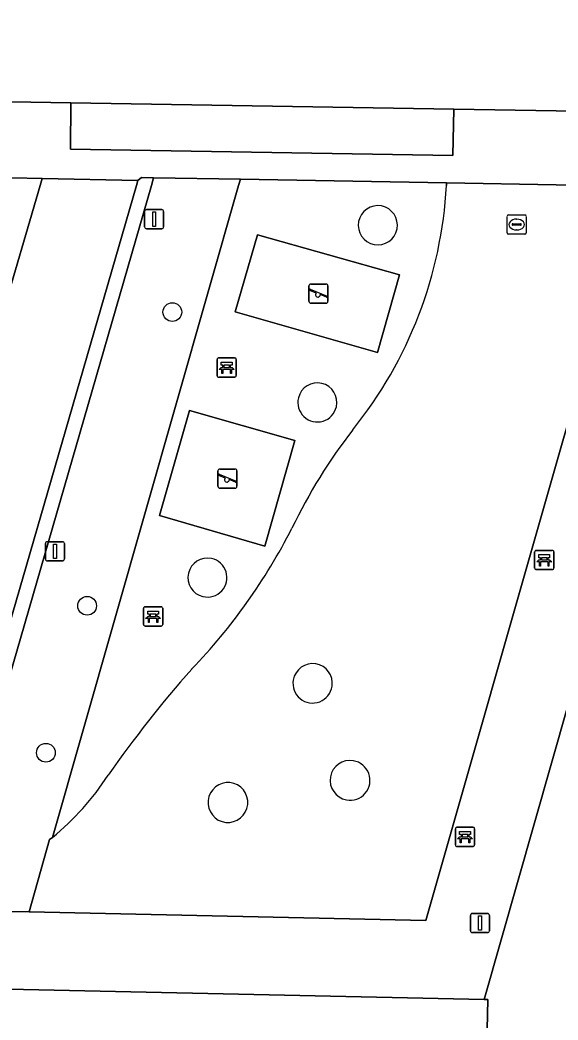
# Model space of a CAD drawing. Extents: x 159817 to 160765, y 380688 to 381638.
# Drawn here: x 160472 to 160500.1, y 381206.5 to 381258.6 of the extents above; entities that cross this region are included whole.
import ezdxf

# ---------------------------------------------------------------- set-up
doc = ezdxf.new("R2010")
doc.units = 0
for name, color, linetype in [('IMGEO_Bank', 7, 'Continuous'), ('IMGEO_Boom', 7, 'Continuous'), ('IMGEO_Erf', 7, 'Continuous'), ('IMGEO_Groenvoorziening', 7, 'Continuous'), ('IMGEO_Kolk', 7, 'Continuous'), ('IMGEO_Lichtmast', 7, 'Continuous'), ('IMGEO_Pand', 7, 'Continuous'), ('IMGEO_Parkeervlak_open', 7, 'Continuous'), ('IMGEO_Rijbaan_lokaal_open', 7, 'Continuous'), ('IMGEO_Speelvoorziening', 7, 'Continuous'), ('IMGEO_Terreindeel_open', 7, 'Continuous'), ('IMGEO_Voetpad_open', 7, 'Continuous')]:
    doc.layers.add(name, color=color, linetype=linetype)

msp = doc.modelspace()

# ---------------------------------------------------------------- linework, layer by layer
at = {"layer": 'IMGEO_Bank'}
for p, q in [((160482.322, 381240.079), (160482.322, 381240.92)), ((160482.322, 381240.92), (160482.322, 381240.079)), ((160482.397, 381241.004), (160483.238, 381241.004)), ((160483.238, 381241.004), (160482.397, 381241.004)), ((160483.322, 381240.929), (160483.322, 381240.088)), ((160483.322, 381240.088), (160483.322, 381240.929)), ((160483.019, 381240.402), (160482.626, 381240.402)), ((160482.631, 381240.51), (160482.631, 381240.616)), ((160482.675, 381240.616), (160482.675, 381240.51)), ((160482.963, 381240.622), (160482.681, 381240.622)), ((160482.681, 381240.504), (160482.963, 381240.504)), ((160482.969, 381240.51), (160482.969, 381240.616)), ((160483.013, 381240.616), (160483.013, 381240.51)), ((160483.247, 381240.004), (160482.406, 381240.004)), ((160482.406, 381240.004), (160483.247, 381240.004)), ((160498.879, 381230.049), (160498.879, 381230.89)), ((160498.879, 381230.89), (160498.879, 381230.049)), ((160498.954, 381230.974), (160499.795, 381230.974)), ((160499.795, 381230.974), (160498.954, 381230.974)), ((160499.879, 381230.899), (160499.879, 381230.058)), ((160499.879, 381230.058), (160499.879, 381230.899)), ((160499.576, 381230.372), (160499.183, 381230.372)), ((160499.188, 381230.48), (160499.188, 381230.586)), ((160499.232, 381230.586), (160499.232, 381230.48)), ((160499.52, 381230.592), (160499.238, 381230.592)), ((160499.238, 381230.474), (160499.52, 381230.474)), ((160499.526, 381230.48), (160499.526, 381230.586)), ((160499.57, 381230.586), (160499.57, 381230.48)), ((160499.804, 381229.974), (160498.963, 381229.974)), ((160498.963, 381229.974), (160499.804, 381229.974)), ((160478.488, 381227.105), (160478.488, 381227.946)), ((160478.488, 381227.946), (160478.488, 381227.105)), ((160478.563, 381228.03), (160479.404, 381228.03)), ((160479.404, 381228.03), (160478.563, 381228.03)), ((160479.488, 381227.955), (160479.488, 381227.114)), ((160479.488, 381227.114), (160479.488, 381227.955)), ((160479.185, 381227.428), (160478.792, 381227.428)), ((160478.797, 381227.536), (160478.797, 381227.642)), ((160478.841, 381227.642), (160478.841, 381227.536)), ((160479.129, 381227.648), (160478.847, 381227.648)), ((160478.847, 381227.53), (160479.129, 381227.53)), ((160479.135, 381227.536), (160479.135, 381227.642)), ((160479.179, 381227.642), (160479.179, 381227.536)), ((160479.413, 381227.03), (160478.572, 381227.03)), ((160478.572, 381227.03), (160479.413, 381227.03)), ((160494.748, 381215.615), (160494.748, 381216.456)), ((160494.748, 381216.456), (160494.748, 381215.615)), ((160494.823, 381216.54), (160495.664, 381216.54)), ((160495.664, 381216.54), (160494.823, 381216.54)), ((160495.748, 381216.465), (160495.748, 381215.624)), ((160495.748, 381215.624), (160495.748, 381216.465)), ((160495.445, 381215.938), (160495.052, 381215.938)), ((160495.057, 381216.046), (160495.057, 381216.152)), ((160495.101, 381216.152), (160495.101, 381216.046)), ((160495.389, 381216.158), (160495.107, 381216.158)), ((160495.107, 381216.04), (160495.389, 381216.04)), ((160495.395, 381216.046), (160495.395, 381216.152)), ((160495.439, 381216.152), (160495.439, 381216.046)), ((160495.673, 381215.54), (160494.832, 381215.54)), ((160494.832, 381215.54), (160495.673, 381215.54))]:
    msp.add_line(p, q, dxfattribs=at)
for points in [[(160482.625, 381240.622), (160482.539, 381240.622), (160482.539, 381240.783), (160483.102, 381240.783), (160483.102, 381240.622), (160483.019, 381240.622)], [(160482.569, 381240.402), (160482.427, 381240.402), (160482.539, 381240.504), (160482.625, 381240.504)], [(160482.619, 381240.395), (160482.619, 381240.188), (160482.576, 381240.188), (160482.576, 381240.395)], [(160483.019, 381240.504), (160483.102, 381240.504), (160483.214, 381240.402), (160483.075, 381240.402)], [(160483.069, 381240.395), (160483.069, 381240.188), (160483.025, 381240.188), (160483.025, 381240.395)], [(160499.126, 381230.372), (160498.984, 381230.372), (160499.096, 381230.474), (160499.182, 381230.474)], [(160499.182, 381230.592), (160499.096, 381230.592), (160499.096, 381230.753), (160499.659, 381230.753), (160499.659, 381230.592), (160499.576, 381230.592)], [(160499.176, 381230.365), (160499.176, 381230.158), (160499.133, 381230.158), (160499.133, 381230.365)], [(160499.576, 381230.474), (160499.659, 381230.474), (160499.771, 381230.372), (160499.632, 381230.372)], [(160499.626, 381230.365), (160499.626, 381230.158), (160499.582, 381230.158), (160499.582, 381230.365)], [(160478.791, 381227.648), (160478.705, 381227.648), (160478.705, 381227.809), (160479.268, 381227.809), (160479.268, 381227.648), (160479.185, 381227.648)], [(160478.735, 381227.428), (160478.593, 381227.428), (160478.705, 381227.53), (160478.791, 381227.53)], [(160478.785, 381227.421), (160478.785, 381227.214), (160478.742, 381227.214), (160478.742, 381227.421)], [(160479.185, 381227.53), (160479.268, 381227.53), (160479.38, 381227.428), (160479.241, 381227.428)], [(160479.235, 381227.421), (160479.235, 381227.214), (160479.191, 381227.214), (160479.191, 381227.421)], [(160495.051, 381216.158), (160494.965, 381216.158), (160494.965, 381216.319), (160495.528, 381216.319), (160495.528, 381216.158), (160495.445, 381216.158)], [(160494.995, 381215.938), (160494.853, 381215.938), (160494.965, 381216.04), (160495.051, 381216.04)], [(160495.045, 381215.931), (160495.045, 381215.724), (160495.002, 381215.724), (160495.002, 381215.931)], [(160495.445, 381216.04), (160495.528, 381216.04), (160495.64, 381215.938), (160495.501, 381215.938)], [(160495.495, 381215.931), (160495.495, 381215.724), (160495.451, 381215.724), (160495.451, 381215.931)]]:
    msp.add_lwpolyline(points, dxfattribs=at)
for centre, radius, start, end in [((160482.4, 381240.926), 0.0779, 92.4484, 184.2845), ((160482.4, 381240.926), 0.0779, 92.4484, 184.2845), ((160483.244, 381240.926), 0.0779, 2.4484, 94.2845), ((160483.244, 381240.926), 0.0779, 2.4484, 94.2845), ((160482.569, 381240.395), 0.00671, 2.8957, 87.1043), ((160482.626, 381240.395), 0.00671, 92.8957, 177.1043), ((160482.624, 381240.615), 0.00671, 2.8957, 87.1043), ((160482.624, 381240.511), 0.00671, 272.8957, 357.1043), ((160482.681, 381240.615), 0.00671, 92.8957, 177.1043), ((160482.681, 381240.511), 0.00671, 182.8957, 267.1043), ((160482.963, 381240.615), 0.00671, 2.8957, 87.1043), ((160482.963, 381240.511), 0.00671, 272.8957, 357.1043), ((160483.02, 381240.615), 0.00671, 92.8957, 177.1043), ((160483.02, 381240.511), 0.00671, 182.8957, 267.1043), ((160483.018, 381240.395), 0.00671, 2.8957, 87.1043), ((160483.075, 381240.395), 0.00671, 92.8957, 177.1043), ((160482.4, 381240.082), 0.0779, 182.4484, 274.2845), ((160482.4, 381240.082), 0.0779, 182.4484, 274.2845), ((160483.244, 381240.082), 0.0779, 272.4484, 4.2845), ((160483.244, 381240.082), 0.0779, 272.4484, 4.2845), ((160498.957, 381230.896), 0.0779, 92.4484, 184.2845), ((160498.957, 381230.896), 0.0779, 92.4484, 184.2845), ((160499.801, 381230.896), 0.0779, 2.4484, 94.2845), ((160499.801, 381230.896), 0.0779, 2.4484, 94.2845), ((160499.126, 381230.365), 0.00671, 2.8957, 87.1043), ((160499.183, 381230.365), 0.00671, 92.8957, 177.1043), ((160499.181, 381230.585), 0.00671, 2.8957, 87.1043), ((160499.181, 381230.481), 0.00671, 272.8957, 357.1043), ((160499.238, 381230.585), 0.00671, 92.8957, 177.1043), ((160499.238, 381230.481), 0.00671, 182.8957, 267.1043), ((160499.52, 381230.585), 0.00671, 2.8957, 87.1043), ((160499.52, 381230.481), 0.00671, 272.8957, 357.1043), ((160499.577, 381230.585), 0.00671, 92.8957, 177.1043), ((160499.577, 381230.481), 0.00671, 182.8957, 267.1043), ((160499.575, 381230.365), 0.00671, 2.8957, 87.1043), ((160499.632, 381230.365), 0.00671, 92.8957, 177.1043), ((160498.957, 381230.052), 0.0779, 182.4484, 274.2845), ((160498.957, 381230.052), 0.0779, 182.4484, 274.2845), ((160499.801, 381230.052), 0.0779, 272.4484, 4.2845), ((160499.801, 381230.052), 0.0779, 272.4484, 4.2845), ((160478.566, 381227.952), 0.0779, 92.4484, 184.2845), ((160478.566, 381227.952), 0.0779, 92.4484, 184.2845), ((160479.41, 381227.952), 0.0779, 2.4484, 94.2845), ((160479.41, 381227.952), 0.0779, 2.4484, 94.2845), ((160478.735, 381227.421), 0.00671, 2.8957, 87.1043), ((160478.792, 381227.421), 0.00671, 92.8957, 177.1043), ((160478.79, 381227.641), 0.00671, 2.8957, 87.1043), ((160478.79, 381227.537), 0.00671, 272.8957, 357.1043), ((160478.847, 381227.641), 0.00671, 92.8957, 177.1043), ((160478.847, 381227.537), 0.00671, 182.8957, 267.1043), ((160479.129, 381227.641), 0.00671, 2.8957, 87.1043), ((160479.129, 381227.537), 0.00671, 272.8957, 357.1043), ((160479.186, 381227.641), 0.00671, 92.8957, 177.1043), ((160479.186, 381227.537), 0.00671, 182.8957, 267.1043), ((160479.184, 381227.421), 0.00671, 2.8957, 87.1043), ((160479.241, 381227.421), 0.00671, 92.8957, 177.1043), ((160478.566, 381227.108), 0.0779, 182.4484, 274.2845), ((160478.566, 381227.108), 0.0779, 182.4484, 274.2845), ((160479.41, 381227.108), 0.0779, 272.4484, 4.2845), ((160479.41, 381227.108), 0.0779, 272.4484, 4.2845), ((160494.826, 381216.462), 0.0779, 92.4484, 184.2845), ((160494.826, 381216.462), 0.0779, 92.4484, 184.2845), ((160495.67, 381216.462), 0.0779, 2.4484, 94.2845), ((160495.67, 381216.462), 0.0779, 2.4484, 94.2845), ((160494.995, 381215.931), 0.00671, 2.8957, 87.1043), ((160495.052, 381215.931), 0.00671, 92.8957, 177.1043), ((160495.05, 381216.151), 0.00671, 2.8957, 87.1043), ((160495.05, 381216.047), 0.00671, 272.8957, 357.1043), ((160495.107, 381216.151), 0.00671, 92.8957, 177.1043), ((160495.107, 381216.047), 0.00671, 182.8957, 267.1043), ((160495.389, 381216.151), 0.00671, 2.8957, 87.1043), ((160495.389, 381216.047), 0.00671, 272.8957, 357.1043), ((160495.446, 381216.151), 0.00671, 92.8957, 177.1043), ((160495.446, 381216.047), 0.00671, 182.8957, 267.1043), ((160495.444, 381215.931), 0.00671, 2.8957, 87.1043), ((160495.501, 381215.931), 0.00671, 92.8957, 177.1043), ((160494.826, 381215.618), 0.0779, 182.4484, 274.2845), ((160494.826, 381215.618), 0.0779, 182.4484, 274.2845), ((160495.67, 381215.618), 0.0779, 272.4484, 4.2845), ((160495.67, 381215.618), 0.0779, 272.4484, 4.2845)]:
    msp.add_arc(centre, radius, start, end, dxfattribs=at)
at = {"layer": 'IMGEO_Boom'}
for centre in [(160479.99, 381243.396), (160475.548, 381228.084), (160473.399, 381220.424)]:
    msp.add_circle(centre, 0.489, dxfattribs=at)
at = {"layer": 'IMGEO_Erf'}
msp.add_lwpolyline([(160474.702, 381254.304), (160474.677, 381251.879), (160494.608, 381251.551), (160494.666, 381253.969)], close=True, dxfattribs=at)
at = {"layer": 'IMGEO_Groenvoorziening'}
msp.add_lwpolyline([(160478.902, 381250), (160467.959, 381212.203), (160472.531, 381212.135), (160473.591, 381215.91), (160473.739, 381216.013), (160483.448, 381250), (160483.542, 381250.329), (160479.016, 381250.395)], close=True, dxfattribs=at)
for points in [[(160500, 381235.464), (160504.145, 381249.957), (160501.828, 381250), (160500, 381250.034), (160494.286, 381250.14), (160494.279, 381250)], [(160473.739, 381216.013), (160473.591, 381215.91), (160472.531, 381212.135), (160493.199, 381211.684), (160500, 381235.464)]]:
    msp.add_lwpolyline(points, dxfattribs=at)
for centre, radius, start, end in [((160472.144, 381251.177), 22.166, 321.1008, 356.9556), ((160490.708, 381247.921), 1.024, 79.3704, 259.0192), ((160490.698, 381247.923), 1.024, 259.5913, 78.7982), ((160487.552, 381238.691), 1.016, 346.8532, 166.6335), ((160487.549, 381238.681), 1.016, 166.0501, 347.4365), ((160512.411, 381219.494), 29.074, 142.3378, 154.2494), ((160458.876, 381246.055), 30.691, 316.1203, 333.0083), ((160481.82, 381229.554), 1.015, 77.6626, 256.839), ((160481.822, 381229.554), 1.015, 256.7327, 77.7688), ((160526.692, 381184.319), 61.033, 138.475, 145.08525), ((160487.305, 381224.045), 1.024, 351.2381, 170.4443), ((160487.305, 381224.045), 1.024, 351.2381, 170.4443), ((160487.304, 381224.037), 1.024, 170.0011, 351.6814), ((160487.304, 381224.037), 1.024, 170.0011, 351.6814), ((160489.251, 381218.987), 1.035, 80.2428, 259.6772), ((160489.251, 381218.987), 1.035, 80.2428, 259.6772), ((160489.26, 381218.985), 1.035, 259.1199, 80.8001), ((160489.26, 381218.985), 1.035, 259.1199, 80.8001), ((160464.802, 381226.95), 14.124, 309.2514, 326.9719), ((160482.897, 381217.828), 1.043, 73.1997, 252.292), ((160482.897, 381217.828), 1.043, 73.1997, 252.292), ((160482.879, 381217.834), 1.044, 253.375, 72.1168), ((160482.879, 381217.834), 1.044, 253.375, 72.1168)]:
    msp.add_arc(centre, radius, start, end, dxfattribs=at)
at = {"layer": 'IMGEO_Kolk'}
for p, q in [((160497.441, 381247.534), (160497.441, 381248.386)), ((160497.516, 381248.46), (160498.368, 381248.46)), ((160497.929, 381248.24), (160497.954, 381248.24)), ((160498.442, 381248.386), (160498.442, 381247.534)), ((160497.7, 381247.954), (160497.7, 381247.966)), ((160498.138, 381247.917), (160497.74, 381247.917)), ((160497.743, 381248.003), (160498.141, 381248.003)), ((160497.952, 381247.68), (160497.927, 381247.68)), ((160498.184, 381247.966), (160498.184, 381247.954)), ((160498.368, 381247.46), (160497.516, 381247.46))]:
    msp.add_line(p, q, dxfattribs=at)
for points in [[(160497.441, 381247.534), (160497.441, 381248.386)], [(160497.516, 381248.46), (160498.368, 381248.46)], [(160498.442, 381248.386), (160498.442, 381247.534)], [(160498.368, 381247.46), (160497.516, 381247.46)]]:
    msp.add_lwpolyline(points, dxfattribs=at)
for centre, radius, start, end in [((160497.518, 381248.384), 0.0765, 91.552, 178.448), ((160497.518, 381248.384), 0.0765, 91.552, 178.448), ((160498.366, 381248.384), 0.0765, 1.552, 88.448), ((160498.366, 381248.384), 0.0765, 1.552, 88.448), ((160497.518, 381247.536), 0.0765, 181.552, 268.448), ((160497.518, 381247.536), 0.0765, 181.552, 268.448), ((160497.74, 381247.963), 0.0403, 85.8775, 175.7526), ((160497.737, 381247.953), 0.0366, 178.938, 274.7102), ((160498.141, 381247.96), 0.043, 264.8664, 352.4533), ((160498.145, 381247.965), 0.0386, 1.7309, 96.639), ((160498.366, 381247.536), 0.0765, 271.552, 358.448), ((160498.366, 381247.536), 0.0765, 271.552, 358.448)]:
    msp.add_arc(centre, radius, start, end, dxfattribs=at)
for centre, major_axis, ratio, start_param, end_param in [((160497.928, 381247.96), (-0.387, 0.002), 0.722429, 4.712389, 7.853982), ((160497.953, 381247.96), (-0.39, 0.002), 0.717154, 1.570796, 4.712389)]:
    msp.add_ellipse(centre, major_axis=major_axis, ratio=ratio, start_param=start_param, end_param=end_param, dxfattribs=at)
at = {"layer": 'IMGEO_Lichtmast'}
for p, q in [((160478.548, 381247.838), (160478.548, 381248.638)), ((160478.548, 381248.638), (160478.548, 381247.838)), ((160478.648, 381248.738), (160479.438, 381248.738)), ((160479.438, 381248.738), (160478.648, 381248.738)), ((160479.538, 381248.638), (160479.538, 381247.838)), ((160479.538, 381247.838), (160479.538, 381248.638)), ((160479.438, 381247.738), (160478.648, 381247.738)), ((160478.648, 381247.738), (160479.438, 381247.738)), ((160473.475, 381231.425), (160474.265, 381231.425)), ((160474.265, 381231.425), (160473.475, 381231.425)), ((160473.375, 381230.525), (160473.375, 381231.325)), ((160473.375, 381231.325), (160473.375, 381230.525)), ((160474.365, 381231.325), (160474.365, 381230.525)), ((160474.365, 381230.525), (160474.365, 381231.325)), ((160474.265, 381230.425), (160473.475, 381230.425)), ((160473.475, 381230.425), (160474.265, 381230.425)), ((160495.532, 381211.146), (160495.532, 381211.946)), ((160495.532, 381211.946), (160495.532, 381211.146)), ((160495.632, 381212.046), (160496.422, 381212.046)), ((160496.422, 381212.046), (160495.632, 381212.046)), ((160496.522, 381211.946), (160496.522, 381211.146)), ((160496.522, 381211.146), (160496.522, 381211.946)), ((160496.422, 381211.046), (160495.632, 381211.046)), ((160495.632, 381211.046), (160496.422, 381211.046))]:
    msp.add_line(p, q, dxfattribs=at)
for points in [[(160478.968, 381248.613), (160479.118, 381248.613), (160479.118, 381247.863), (160478.968, 381247.863), (160478.968, 381248.613)], [(160473.795, 381231.3), (160473.945, 381231.3), (160473.945, 381230.55), (160473.795, 381230.55), (160473.795, 381231.3)], [(160495.952, 381211.921), (160496.102, 381211.921), (160496.102, 381211.171), (160495.952, 381211.171), (160495.952, 381211.921)]]:
    msp.add_lwpolyline(points, dxfattribs=at)
for centre, start, end in [((160478.648, 381248.638), 90, 180), ((160478.648, 381248.638), 90, 180), ((160479.438, 381248.638), 0, 90), ((160479.438, 381248.638), 360, 90), ((160478.648, 381247.838), 180, 270), ((160478.648, 381247.838), 180, 270), ((160479.438, 381247.838), 270, 0), ((160479.438, 381247.838), 270, 0), ((160473.475, 381231.325), 90, 180), ((160473.475, 381231.325), 90, 180), ((160474.265, 381231.325), 0, 90), ((160474.265, 381231.325), 360, 90), ((160473.475, 381230.525), 180, 270), ((160473.475, 381230.525), 180, 270), ((160474.265, 381230.525), 270, 0), ((160474.265, 381230.525), 270, 0), ((160495.632, 381211.946), 90, 180), ((160495.632, 381211.946), 90, 180), ((160496.422, 381211.946), 0, 90), ((160496.422, 381211.946), 360, 90), ((160495.632, 381211.146), 180, 270), ((160495.632, 381211.146), 180, 270), ((160496.422, 381211.146), 270, 0), ((160496.422, 381211.146), 270, 0)]:
    msp.add_arc(centre, 0.1, start, end, dxfattribs=at)
at = {"layer": 'IMGEO_Pand'}
for points in [[(160460.102, 381254.549), (160474.702, 381254.304), (160494.666, 381253.969), (160500, 381253.879), (160509.395, 381253.722), (160509.549, 381253.719), (160509.614, 381257.613), (160512.297, 381257.568), (160512.39, 381263.07)], [(160435.52, 381173.081), (160439.903, 381188.428), (160442.752, 381198.405), (160442.255, 381198.614), (160444.034, 381199.967), (160444.02, 381199.341), (160458.689, 381199.024), (160478.626, 381198.594), (160493.349, 381198.276), (160493.535, 381198.272), (160493.619, 381202.165), (160496.32, 381202.106), (160496.438, 381207.555), (160496.248, 381207.559), (160444.177, 381208.684), (160444.103, 381205.275), (160442.732, 381205.305), (160442.739, 381205.64), (160442.35, 381205.648), (160442.333, 381204.902), (160437.934, 381201.555)]]:
    msp.add_lwpolyline(points, dxfattribs=at)
at = {"layer": 'IMGEO_Parkeervlak_open'}
msp.add_lwpolyline([(160478.122, 381250), (160478.198, 381250.262), (160473.201, 381250.366), (160473.094, 381250), (160471.066, 381243.038), (160468.212, 381233.126), (160465.321, 381223.117), (160462.228, 381212.481), (160467.213, 381212.366)], close=True, dxfattribs=at)
at = {"layer": 'IMGEO_Rijbaan_lokaal_open'}
msp.add_lwpolyline([(160465.321, 381223.117), (160468.212, 381233.126), (160471.066, 381243.038), (160473.094, 381250), (160473.201, 381250.366), (160462.114, 381250.595), (160461.942, 381250), (160460.424, 381244.76), (160465.059, 381243.446), (160463.247, 381237.23), (160460.466, 381227.645), (160458.522, 381220.911), (160453.869, 381222.217), (160451.119, 381212.67), (160462.228, 381212.481)], close=True, dxfattribs=at)
at = {"layer": 'IMGEO_Speelvoorziening'}
for p, q in [((160487.112, 381243.957), (160487.112, 381244.757)), ((160487.112, 381244.757), (160487.112, 381243.957)), ((160487.495, 381244.385), (160487.156, 381244.522)), ((160487.181, 381244.582), (160488.057, 381244.229)), ((160487.212, 381244.857), (160488.002, 381244.857)), ((160488.002, 381244.857), (160487.212, 381244.857)), ((160488.102, 381244.757), (160488.102, 381243.957)), ((160488.102, 381243.957), (160488.102, 381244.757)), ((160488.033, 381244.169), (160487.693, 381244.306)), ((160488.002, 381243.857), (160487.212, 381243.857)), ((160487.212, 381243.857), (160488.002, 381243.857)), ((160482.367, 381234.314), (160482.367, 381235.114)), ((160482.367, 381235.114), (160482.367, 381234.314)), ((160482.467, 381235.214), (160483.257, 381235.214)), ((160483.257, 381235.214), (160482.467, 381235.214)), ((160483.357, 381235.114), (160483.357, 381234.314)), ((160483.357, 381234.314), (160483.357, 381235.114)), ((160482.75, 381234.742), (160482.411, 381234.879)), ((160482.436, 381234.939), (160483.312, 381234.586)), ((160483.288, 381234.526), (160482.948, 381234.663)), ((160483.257, 381234.214), (160482.467, 381234.214)), ((160482.467, 381234.214), (160483.257, 381234.214))]:
    msp.add_line(p, q, dxfattribs=at)
for centre, radius, start, end in [((160487.212, 381244.757), 0.1, 90, 180), ((160487.212, 381244.757), 0.1, 90, 180), ((160487.169, 381244.552), 0.0327, 68.078, 248.078), ((160487.574, 381244.295), 0.12, 130.9928, 5.1632), ((160488.002, 381244.757), 0.1, 0, 90), ((160488.002, 381244.757), 0.1, 360, 90), ((160487.212, 381243.957), 0.1, 180, 270), ((160487.212, 381243.957), 0.1, 180, 270), ((160488.002, 381243.957), 0.1, 270, 0), ((160488.002, 381243.957), 0.1, 270, 0), ((160488.045, 381244.199), 0.0327, 248.078, 68.078), ((160482.467, 381235.114), 0.1, 90, 180), ((160482.467, 381235.114), 0.1, 90, 180), ((160483.257, 381235.114), 0.1, 0, 90), ((160483.257, 381235.114), 0.1, 360, 90), ((160482.424, 381234.909), 0.0327, 68.078, 248.078), ((160482.829, 381234.652), 0.12, 130.9928, 5.1632), ((160483.3, 381234.556), 0.0327, 248.078, 68.078), ((160482.467, 381234.314), 0.1, 180, 270), ((160482.467, 381234.314), 0.1, 180, 270), ((160483.257, 381234.314), 0.1, 270, 0), ((160483.257, 381234.314), 0.1, 270, 0)]:
    msp.add_arc(centre, radius, start, end, dxfattribs=at)
at = {"layer": 'IMGEO_Terreindeel_open'}
for points in [[(160491.83, 381245.332), (160484.428, 381247.425), (160483.258, 381243.404), (160490.694, 381241.292)], [(160486.369, 381236.693), (160480.888, 381238.265), (160479.324, 381232.79), (160484.814, 381231.196)]]:
    msp.add_lwpolyline(points, close=True, dxfattribs=at)
at = {"layer": 'IMGEO_Voetpad_open'}
for points in [[(160522.877, 381259.975), (160512.39, 381263.07), (160512.297, 381257.568), (160509.614, 381257.613), (160509.549, 381253.719), (160509.395, 381253.722), (160496.248, 381207.559), (160496.438, 381207.555), (160496.32, 381202.106), (160493.619, 381202.165), (160493.535, 381198.272), (160478.424, 381145.229), (160481.686, 381144.256), (160485.186, 381143.222), (160486.511, 381147.861), (160484.517, 381148.46), (160495.868, 381186.92), (160498.43, 381186.174), (160487.122, 381147.678), (160489.508, 381146.96), (160500, 381182.537), (160501.455, 381187.47), (160519.715, 381249.262), (160519.933, 381250)], [(160509.395, 381253.722), (160500, 381253.879), (160494.666, 381253.969), (160494.608, 381251.551), (160474.677, 381251.879), (160474.702, 381254.304), (160460.102, 381254.549), (160460.112, 381255.107), (160458.403, 381253.88), (160458.87, 381253.747), (160457.805, 381250), (160456.025, 381243.734), (160458.3, 381243.057), (160453.861, 381227.745), (160451.658, 381228.364), (160450.174, 381223.139), (160445.74, 381224.398), (160445.046, 381221.952), (160444.916, 381221.989), (160444.731, 381218.748), (160444.38, 381212.815), (160444.177, 381208.684), (160496.248, 381207.559)], [(160494.286, 381250.14), (160500, 381250.034), (160501.828, 381250), (160504.145, 381249.957), (160500, 381235.464), (160493.199, 381211.684), (160472.531, 381212.135), (160467.959, 381212.203), (160467.339, 381212.233), (160467.213, 381212.366), (160462.228, 381212.481), (160451.119, 381212.67), (160453.869, 381222.217), (160460.424, 381244.76), (160461.942, 381250), (160462.114, 381250.595), (160473.201, 381250.366), (160478.198, 381250.262), (160478.386, 381250.411), (160479.016, 381250.395), (160483.542, 381250.329)], [(160478.902, 381250), (160479.016, 381250.395), (160478.386, 381250.411), (160478.198, 381250.262), (160478.122, 381250), (160467.213, 381212.366), (160467.339, 381212.233), (160467.959, 381212.203)], [(160483.258, 381243.404), (160484.428, 381247.425), (160491.83, 381245.332), (160490.694, 381241.292)], [(160486.369, 381236.693), (160484.814, 381231.196), (160479.324, 381232.79), (160480.888, 381238.265)]]:
    msp.add_lwpolyline(points, close=True, dxfattribs=at)
msp.add_lwpolyline([(160494.279, 381250), (160494.286, 381250.14), (160483.542, 381250.329), (160483.448, 381250), (160473.739, 381216.013)], dxfattribs=at)
for centre, radius, start, end in [((160472.144, 381251.177), 22.166, 321.1008, 356.9556), ((160490.708, 381247.921), 1.024, 79.3704, 259.0192), ((160490.698, 381247.923), 1.024, 259.5913, 78.7982), ((160487.552, 381238.691), 1.016, 346.8532, 166.6335), ((160487.549, 381238.681), 1.016, 166.0501, 347.4365), ((160512.411, 381219.494), 29.074, 142.3378, 154.2494), ((160458.876, 381246.055), 30.691, 316.1203, 333.0083), ((160481.82, 381229.554), 1.015, 77.6626, 256.839), ((160481.822, 381229.554), 1.015, 256.7327, 77.7688), ((160526.692, 381184.319), 61.033, 138.475, 145.08525), ((160464.802, 381226.95), 14.124, 309.2514, 326.9719)]:
    msp.add_arc(centre, radius, start, end, dxfattribs=at)

doc.saveas('drawing.dxf')
